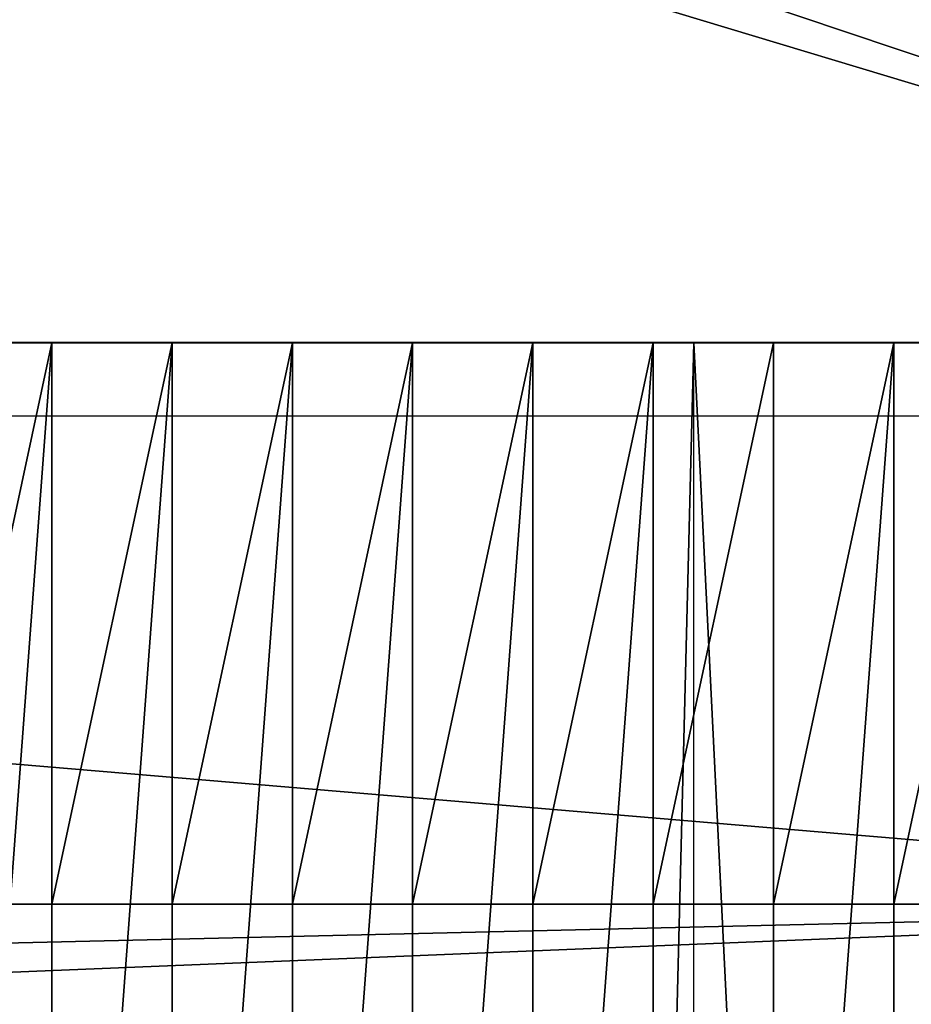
# Model space of a CAD drawing. Extents: x 22936 to 50368, y -4877 to 31080.
# Tile 493 of 601: x 48073 to 48318, y 5463 to 5733. Entities that reach past the tile are written whole.
import ezdxf

# ---------------------------------------------------------------- set-up
doc = ezdxf.new("R2010")
doc.units = 0
doc.layers.add('01_GROS_OEUVRE', color=251, linetype='CONTINUOUS')
doc.layers.add('08_AMENAGEMENTS_EXTERIEURS', color=253, linetype='CONTINUOUS')

# ---------------------------------------------------------------- blocks, each defined once
blk = doc.blocks.new('GROUPER_15')
at = {"layer": '08_AMENAGEMENTS_EXTERIEURS'}
for p, q in [((4729.78, 4024.79), (6582.22, 4024.79)), ((4729.78, 3870.79), (6556.3, 3870.79))]:
    blk.add_line(p, q, dxfattribs=at)
mesh = blk.add_polyface(dxfattribs=at)
corners = [(4729.78, 4582.9), (4440.99, 3870.79), (4440.99, 4582.9), (4729.78, 4024.79), (4729.78, 3870.79), (6556.3, 3870.79), (6582.22, 4024.79)]
mesh.append_faces([[corners[k] for k in face] for face in [(0, 1, 2), (5, 3, 6)]], dxfattribs={"vtx0": -1})
mesh.append_faces([[corners[k] for k in face] for face in [(1, 3, 4)]], dxfattribs={"vtx0": -1, "vtx1": -1})
mesh.append_faces([[corners[k] for k in face] for face in [(1, 0, 3), (3, 5, 4)]], dxfattribs={"vtx0": -1, "vtx2": -1})
blk = doc.blocks.new('GROUPER_17')
at = {"layer": '08_AMENAGEMENTS_EXTERIEURS'}
mesh = blk.add_polyface(dxfattribs=at)
corners = [(16.45, 1860.4), (0, 1328), (0, 1844.55), (1795, 1328), (33.02, 1876.27), (49.71, 1892.12), (66.55, 1907.89), (83.55, 1923.55), (100.74, 1939.04), (118.11, 1954.33), (135.7, 1969.37), (153.53, 1984.11), (171.6, 1998.5), (189.93, 2012.5), (208.55, 2026.07), (227.46, 2039.16), (246.69, 2051.72), (266.25, 2063.72), (286.11, 2075.18), (306.26, 2086.08), (326.69, 2096.46), (347.37, 2106.3), (368.28, 2115.64), (389.4, 2124.46), (410.72, 2132.79), (432.21, 2140.64), (453.87, 2148), (475.66, 2154.9), (497.57, 2161.34), (519.59, 2167.33), (541.68, 2172.89), (563.84, 2178.01), (586.04, 2182.71), (608.27, 2187), (630.51, 2190.89), (652.73, 2194.39), (674.92, 2197.5), (697.06, 2200.25), (719.14, 2202.62), (741.15, 2204.62), (763.1, 2206.23), (785, 2207.43), (806.84, 2208.22), (828.63, 2208.57), (850.38, 2208.48), (872.08, 2207.93), (893.75, 2206.9), (915.39, 2205.39), (936.99, 2203.38), (958.57, 2200.86), (980.13, 2197.81), (1001.67, 2194.22), (1023.19, 2190.07), (1044.71, 2185.36), (1066.22, 2180.06), (1087.73, 2174.17), (1109.23, 2167.67), (1130.75, 2160.55), (1152.27, 2152.79), (1173.81, 2144.38), (1195.36, 2135.31), (1216.93, 2125.59), (1238.5, 2115.38), (1260.06, 2104.88), (1281.58, 2094.27), (1303.04, 2083.75), (1324.43, 2073.52), (1345.72, 2063.77), (1366.89, 2054.69), (1387.93, 2046.48), (1408.82, 2039.32), (1429.54, 2033.42), (1450.06, 2028.98), (1470.36, 2026.17), (1490.44, 2025.2), (1510.26, 2026.26), (1529.82, 2029.54), (1549.07, 2035.18), (1567.96, 2043.07), (1586.43, 2053.03), (1604.39, 2064.91), (1621.79, 2078.53), (1638.55, 2093.74), (1654.6, 2110.37), (1669.89, 2128.24), (1684.32, 2147.2), (1697.85, 2167.08), (1710.39, 2187.71), (1721.89, 2208.92), (1732.26, 2230.56), (1741.45, 2252.45), (1749.38, 2274.43), (1756.03, 2296.38), (1761.5, 2318.27), (1765.9, 2340.13), (1769.36, 2361.94), (1771.99, 2383.72), (1773.91, 2405.46), (1775.24, 2427.19), (1776.09, 2448.89), (1776.59, 2470.58), (1776.85, 2492.26), (1777, 2513.93), (2395.68, 2513.93), (1845, 75), (1845, 0), (1332.44, 6187.9), (953.84, 4324.79), (744.56, 6114.92), (1503.53, 4690.87), (1872.82, 4324.79), (2843.74, 4811.2), (2680.87, 4187.05), (193.79, -1456.02), (188.09, -1836.1), (174.84, -1645.82), (233.16, -2021.44), (244.41, -1272.11), (308.78, -2196.56), (325.25, -1099.34), (412.78, -2356.46), (434, -942.64), (3662.14, -2801.42), (567.57, -806.46), (722.14, -694.7), (893.31, -610.54), (1076.21, -556.38), (1155.38, -537.12), (1232.99, -512.33), (1308.66, -482.14), (1382.02, -446.69), (1452.7, -406.15), (1520.35, -360.74), (1584.63, -310.68), (1645.22, -256.21), (1701.82, -197.6), (1754.16, -135.16), (1801.96, -69.18), (1795, 75)]
mesh.append_faces([[corners[k] for k in face] for face in [(0, 1, 2), (106, 107, 108), (113, 114, 115)]], dxfattribs={"vtx0": -1})
mesh.append_faces([[corners[k] for k in face] for face in [(1, 0, 3), (104, 103, 105), (107, 109, 110), (110, 111, 112), (114, 113, 116), (116, 117, 118), (118, 119, 120), (120, 121, 122), (122, 112, 111)]], dxfattribs={"vtx0": -1, "vtx1": -1})
mesh.append_faces([[corners[k] for k in face] for face in [(3, 103, 104), (122, 105, 103)]], dxfattribs={"vtx0": -1, "vtx1": -1, "vtx2": -1})
mesh.append_faces([[corners[k] for k in face] for face in [(3, 0, 4), (3, 4, 5), (3, 5, 6), (3, 6, 7), (3, 7, 8), (3, 8, 9), (3, 9, 10), (3, 10, 11), (3, 11, 12), (3, 12, 13), (3, 13, 14), (3, 14, 15), (3, 15, 16), (3, 16, 17), (3, 17, 18), (3, 18, 19), (3, 19, 20), (3, 20, 21), (3, 21, 22), (3, 22, 23), (3, 23, 24), (3, 24, 25), (3, 25, 26), (3, 26, 27), (3, 27, 28), (3, 28, 29), (3, 29, 30), (3, 30, 31), (3, 31, 32), (3, 32, 33), (3, 33, 34), (3, 34, 35), (3, 35, 36), (3, 36, 37), (3, 37, 38), (3, 38, 39), (3, 39, 40), (3, 40, 41), (3, 41, 42), (3, 42, 43), (3, 43, 44), (3, 44, 45), (3, 45, 46), (3, 46, 47), (3, 47, 48), (3, 48, 49), (3, 49, 50), (3, 50, 51), (3, 51, 52), (3, 52, 53), (3, 53, 54), (3, 54, 55), (3, 55, 56), (3, 56, 57), (3, 57, 58), (3, 58, 59), (3, 59, 60), (3, 60, 61), (3, 61, 62), (3, 62, 63), (3, 63, 64), (3, 64, 65), (3, 65, 66), (3, 66, 67), (3, 67, 68), (3, 68, 69), (3, 69, 70), (3, 70, 71), (3, 71, 72), (3, 72, 73), (3, 73, 74), (3, 74, 75), (3, 75, 76), (3, 76, 77), (3, 77, 78), (3, 78, 79), (3, 79, 80), (3, 80, 81), (3, 81, 82), (3, 82, 83), (3, 83, 84), (3, 84, 85), (3, 85, 86), (3, 86, 87), (3, 87, 88), (3, 88, 89), (3, 89, 90), (3, 90, 91), (3, 91, 92), (3, 92, 93), (3, 93, 94), (3, 94, 95), (3, 95, 96), (3, 96, 97), (3, 97, 98), (3, 98, 99), (3, 99, 100), (3, 100, 101), (3, 101, 102), (3, 102, 103), (107, 106, 109), (110, 109, 111), (116, 113, 117), (118, 117, 119), (120, 119, 121), (122, 121, 123), (122, 123, 124), (122, 124, 125), (122, 125, 126), (122, 126, 127), (122, 127, 128), (122, 128, 129), (122, 129, 130), (122, 130, 131), (122, 131, 132), (122, 132, 133), (122, 133, 134), (122, 134, 135), (122, 135, 136), (122, 136, 137), (122, 137, 105), (122, 103, 112)]], dxfattribs={"vtx0": -1, "vtx2": -1})
mesh.append_faces([[corners[k] for k in face] for face in [(104, 138, 3)]], dxfattribs={"vtx2": -1})
blk = doc.blocks.new('GROUPER_122')
at = {"layer": '08_AMENAGEMENTS_EXTERIEURS'}
blk.add_line((6882.55, 501.38), (5029.79, 501.38), dxfattribs=at)
mesh = blk.add_polyface(dxfattribs=at)
corners = [(4865.77, 2632.41), (4440.58, 2433.55), (4420.06, 2562.46), (4529.79, 1059.49), (4741, 1059.49), (5029.79, 1059.49), (4894.7, 2450.68), (5779.35, 2591.51), (6882.55, 501.38), (5029.79, 501.38), (5988.63, 801.38), (6907.61, 801.38), (7602.54, 0), (6819.83, 133.42), (7715.66, 663.64), (3404.37, 2268.59), (164, 668.17), (0, 1757.09), (2762.33, 1059.49)]
mesh.append_faces([[corners[k] for k in face] for face in [(0, 1, 2), (5, 8, 9), (8, 12, 13), (12, 11, 14), (15, 16, 17)]], dxfattribs={"vtx0": -1})
mesh.append_faces([[corners[k] for k in face] for face in [(3, 0, 4), (4, 0, 5), (10, 5, 7), (16, 15, 18), (18, 15, 3)]], dxfattribs={"vtx0": -1, "vtx1": -1})
mesh.append_faces([[corners[k] for k in face] for face in [(1, 0, 3), (8, 5, 10), (12, 8, 11)]], dxfattribs={"vtx0": -1, "vtx1": -1, "vtx2": -1})
mesh.append_faces([[corners[k] for k in face] for face in [(5, 0, 6), (5, 6, 7), (8, 10, 11), (3, 15, 1)]], dxfattribs={"vtx0": -1, "vtx2": -1})
blk = doc.blocks.new('GROUPER_6')
at = {"layer": '01_GROS_OEUVRE', "color": 7}
for p, q in [((5709.02, 1734.33, 290), (5676.02, 1734.33, 290)), ((5742.02, 1734.33, 690), (5709.02, 1734.33, 690)), ((5742.02, 1734.33, 290), (5709.02, 1734.33, 290)), ((5775.02, 1734.33, 290), (5742.02, 1734.33, 290)), ((5775.02, 1734.33, 690), (5742.02, 1734.33, 690)), ((5808.02, 1734.33, 690), (5775.02, 1734.33, 690)), ((5808.02, 1734.33, 290), (5775.02, 1734.33, 290)), ((5841.02, 1734.33, 290), (5808.02, 1734.33, 290)), ((5841.02, 1734.33, 690), (5808.02, 1734.33, 690)), ((5874.02, 1734.33, 290), (5841.02, 1734.33, 290)), ((5907.02, 1734.33, 290), (5874.02, 1734.33, 290)), ((5940.02, 1734.33, 290), (5907.02, 1734.33, 290)), ((5973.02, 1734.33, 290), (5940.02, 1734.33, 290)), ((6154.54, 1580.39), (5300.02, 1580.39)), ((5709.02, 1580.39, 290), (5676.02, 1580.39, 290)), ((5742.02, 1580.39, 290), (5709.02, 1580.39, 290)), ((5775.02, 1580.39, 290), (5742.02, 1580.39, 290)), ((5808.02, 1580.39, 290), (5775.02, 1580.39, 290)), ((5841.02, 1580.39, 290), (5808.02, 1580.39, 290)), ((5874.02, 1580.39, 290), (5841.02, 1580.39, 290)), ((5907.02, 1580.39, 290), (5874.02, 1580.39, 290)), ((5940.02, 1580.39, 290), (5907.02, 1580.39, 290)), ((5973.02, 1580.39, 290), (5940.02, 1580.39, 290))]:
    blk.add_line(p, q, dxfattribs=at)
at = {"layer": '01_GROS_OEUVRE'}
for p, q in [((5676.02, 1734.33, 979.21), (5709.02, 1734.33, 979.21)), ((5709.02, 1734.33, 690), (5709.02, 1734.33, 687)), ((5709.02, 1734.33, 511), (5709.02, 1734.33, 290)), ((5709.02, 1734.33, 687), (5709.02, 1734.33, 511)), ((5709.02, 1734.33, 290), (5709.02, 1580.39, 290)), ((5709.02, 1734.33, 979.21), (5709.02, 1734.33, 932)), ((5709.02, 1734.33, 756), (5709.02, 1734.33, 690)), ((5709.02, 1291.71, 1279.08), (5709.02, 1734.33, 979.21)), ((5709.02, 1734.33, 932), (5709.02, 1734.33, 756)), ((5709.02, 1734.33, 979.21), (5742.02, 1734.33, 979.21)), ((5742.02, 1734.33, 690), (5742.02, 1734.33, 687)), ((5742.02, 1734.33, 687), (5742.02, 1734.33, 511)), ((5742.02, 1734.33, 511), (5742.02, 1734.33, 290)), ((5742.02, 1734.33, 290), (5742.02, 1580.39, 290)), ((5742.02, 1734.33, 756), (5742.02, 1734.33, 690)), ((5742.02, 1291.71, 1279.08), (5742.02, 1734.33, 979.21)), ((5742.02, 1734.33, 979.21), (5742.02, 1734.33, 932)), ((5742.02, 1734.33, 932), (5742.02, 1734.33, 756)), ((5742.02, 1734.33, 979.21), (5775.02, 1734.33, 979.21)), ((5775.02, 1734.33, 290), (5775.02, 1580.39, 290)), ((5775.02, 1734.33, 690), (5775.02, 1734.33, 687)), ((5775.02, 1734.33, 687), (5775.02, 1734.33, 290)), ((5775.02, 1734.33, 932), (5775.02, 1734.33, 690)), ((5775.02, 1734.33, 979.21), (5775.02, 1734.33, 932)), ((5775.02, 1734.33, 979.21), (5808.02, 1734.33, 979.21)), ((5775.02, 1291.71, 1279.08), (5775.02, 1734.33, 979.21)), ((5808.02, 1734.33, 290), (5808.02, 1580.39, 290)), ((5808.02, 1734.33, 511), (5808.02, 1734.33, 290)), ((5808.02, 1734.33, 690), (5808.02, 1734.33, 687)), ((5808.02, 1734.33, 687), (5808.02, 1734.33, 511)), ((5808.02, 1734.33, 979.21), (5808.02, 1734.33, 932)), ((5808.02, 1734.33, 756), (5808.02, 1734.33, 690)), ((5808.02, 1734.33, 932), (5808.02, 1734.33, 756)), ((5808.02, 1291.71, 1279.08), (5808.02, 1734.33, 979.21)), ((5808.02, 1734.33, 979.21), (5841.02, 1734.33, 979.21)), ((5841.02, 1734.33, 979.21), (5841.02, 1734.33, 932)), ((5841.02, 1734.33, 290), (5841.02, 1580.39, 290)), ((5841.02, 1734.33, 687), (5841.02, 1734.33, 511)), ((5841.02, 1734.33, 979.21), (5874.02, 1734.33, 979.21)), ((5841.02, 1734.33, 511), (5841.02, 1734.33, 290)), ((5841.02, 1734.33, 690), (5841.02, 1734.33, 687)), ((5841.02, 1734.33, 756), (5841.02, 1734.33, 690)), ((5841.02, 1734.33, 932), (5841.02, 1734.33, 756)), ((5841.02, 1291.71, 1279.08), (5841.02, 1734.33, 979.21)), ((5874.02, 1734.33, 290), (5874.02, 1580.39, 290)), ((5874.02, 1734.33, 756), (5874.02, 1734.33, 687)), ((5874.02, 1734.33, 979.21), (5874.02, 1734.33, 932)), ((5874.02, 1734.33, 932), (5874.02, 1734.33, 756)), ((5874.02, 1734.33, 687), (5874.02, 1734.33, 511)), ((5874.02, 1734.33, 511), (5874.02, 1734.33, 290)), ((5874.02, 1291.71, 1279.08), (5874.02, 1734.33, 979.21)), ((5874.02, 1734.33, 979.21), (5885.15, 1734.33, 979.21)), ((5885.15, 1580.39, 1010), (5885.15, 1734.33, 979.21)), ((5885.15, 1734.33, 979.21), (5907.02, 1734.33, 979.21)), ((5907.02, 1734.33, 756), (5907.02, 1734.33, 687)), ((5907.02, 1734.33, 290), (5907.02, 1580.39, 290)), ((5907.02, 1734.33, 687), (5907.02, 1734.33, 511)), ((5907.02, 1734.33, 979.21), (5940.02, 1734.33, 979.21)), ((5907.02, 1291.71, 1279.08), (5907.02, 1734.33, 979.21)), ((5907.02, 1734.33, 932), (5907.02, 1734.33, 756)), ((5907.02, 1734.33, 511), (5907.02, 1734.33, 290)), ((5907.02, 1734.33, 979.21), (5907.02, 1734.33, 932)), ((5940.02, 1734.33, 290), (5940.02, 1580.39, 290)), ((5940.02, 1734.33, 979.21), (5973.02, 1734.33, 979.21)), ((5940.02, 1734.33, 687), (5940.02, 1734.33, 290)), ((5940.02, 1734.33, 932), (5940.02, 1734.33, 687)), ((5940.02, 1734.33, 979.21), (5940.02, 1734.33, 932)), ((5940.02, 1291.71, 1279.08), (5940.02, 1734.33, 979.21)), ((4328.02, 1580.39, 959.02), (6154.54, 1580.39, 959.02)), ((4328.02, 1580.39, 1010), (5885.15, 1580.39, 1010)), ((5885.15, 1180.39, 1089.99), (5885.15, 1580.39, 1010))]:
    blk.add_line(p, q, dxfattribs=at)
at = {"layer": '01_GROS_OEUVRE', "color": 253}
mesh = blk.add_polyface(dxfattribs=at)
corners = [(5709.02, 1734.33, 290), (5676.02, 1580.39, 290), (5676.02, 1734.33, 290), (5709.02, 1580.39, 290)]
mesh.append_faces([[corners[k] for k in face] for face in [(0, 1, 2), (1, 0, 3)]], dxfattribs={"vtx0": -1, "color": 253})
at = {"layer": '01_GROS_OEUVRE'}
mesh = blk.add_polyface(dxfattribs=at)
corners = [(5709.02, 1734.33, 979.21), (5676.02, 1291.71, 1279.08), (5676.02, 1734.33, 979.21), (5709.02, 1291.71, 1279.08)]
mesh.append_faces([[corners[k] for k in face] for face in [(0, 1, 2), (1, 0, 3)]], dxfattribs={"vtx0": -1})
at = {"layer": '01_GROS_OEUVRE', "color": 253}
mesh = blk.add_polyface(dxfattribs=at)
corners = [(5676.02, 1734.33, 511), (5709.02, 1734.33, 290), (5676.02, 1734.33, 290), (5709.02, 1734.33, 511), (5676.02, 1734.33, 687), (5709.02, 1734.33, 687), (5676.02, 1734.33, 756), (5709.02, 1734.33, 690), (5709.02, 1734.33, 756), (5676.02, 1734.33, 932), (5709.02, 1734.33, 932), (5676.02, 1734.33, 979.21), (5709.02, 1734.33, 979.21)]
mesh.append_faces([[corners[k] for k in face] for face in [(0, 1, 2), (10, 11, 12)]], dxfattribs={"vtx0": -1, "color": 253})
mesh.append_faces([[corners[k] for k in face] for face in [(1, 0, 3), (3, 4, 5), (5, 6, 7), (7, 6, 8), (8, 9, 10)]], dxfattribs={"vtx0": -1, "vtx1": -1, "color": 253})
mesh.append_faces([[corners[k] for k in face] for face in [(3, 0, 4), (5, 4, 6), (8, 6, 9), (10, 9, 11)]], dxfattribs={"vtx0": -1, "vtx2": -1, "color": 253})
at = {"layer": '01_GROS_OEUVRE', "color": 251}
mesh = blk.add_polyface(dxfattribs=at)
corners = [(5709.02, 1734.33, 511), (5742.02, 1734.33, 290), (5709.02, 1734.33, 290), (5742.02, 1734.33, 511), (5709.02, 1734.33, 687), (5742.02, 1734.33, 687), (5709.02, 1734.33, 690), (5742.02, 1734.33, 690)]
mesh.append_faces([[corners[k] for k in face] for face in [(0, 1, 2), (5, 6, 7)]], dxfattribs={"vtx0": -1, "color": 251})
mesh.append_faces([[corners[k] for k in face] for face in [(1, 0, 3), (3, 4, 5)]], dxfattribs={"vtx0": -1, "vtx1": -1, "color": 251})
mesh.append_faces([[corners[k] for k in face] for face in [(3, 0, 4), (5, 4, 6)]], dxfattribs={"vtx0": -1, "vtx2": -1, "color": 251})
mesh = blk.add_polyface(dxfattribs=at)
corners = [(5742.02, 1734.33, 290), (5709.02, 1580.39, 290), (5709.02, 1734.33, 290), (5742.02, 1580.39, 290)]
mesh.append_faces([[corners[k] for k in face] for face in [(0, 1, 2), (1, 0, 3)]], dxfattribs={"vtx0": -1, "color": 251})
at = {"layer": '01_GROS_OEUVRE'}
mesh = blk.add_polyface(dxfattribs=at)
corners = [(5742.02, 1734.33, 979.21), (5709.02, 1291.71, 1279.08), (5709.02, 1734.33, 979.21), (5742.02, 1291.71, 1279.08)]
mesh.append_faces([[corners[k] for k in face] for face in [(0, 1, 2), (1, 0, 3)]], dxfattribs={"vtx0": -1})
at = {"layer": '01_GROS_OEUVRE', "color": 253}
mesh = blk.add_polyface(dxfattribs=at)
corners = [(5709.02, 1734.33, 756), (5742.02, 1734.33, 690), (5709.02, 1734.33, 690), (5742.02, 1734.33, 756), (5709.02, 1734.33, 932), (5742.02, 1734.33, 932), (5709.02, 1734.33, 979.21), (5742.02, 1734.33, 979.21)]
mesh.append_faces([[corners[k] for k in face] for face in [(0, 1, 2), (5, 6, 7)]], dxfattribs={"vtx0": -1, "color": 253})
mesh.append_faces([[corners[k] for k in face] for face in [(1, 0, 3), (3, 4, 5)]], dxfattribs={"vtx0": -1, "vtx1": -1, "color": 253})
mesh.append_faces([[corners[k] for k in face] for face in [(3, 0, 4), (5, 4, 6)]], dxfattribs={"vtx0": -1, "vtx2": -1, "color": 253})
at = {"layer": '01_GROS_OEUVRE', "color": 251}
mesh = blk.add_polyface(dxfattribs=at)
corners = [(5775.02, 1734.33, 290), (5742.02, 1580.39, 290), (5742.02, 1734.33, 290), (5775.02, 1580.39, 290)]
mesh.append_faces([[corners[k] for k in face] for face in [(0, 1, 2), (1, 0, 3)]], dxfattribs={"vtx0": -1, "color": 251})
mesh = blk.add_polyface(dxfattribs=at)
corners = [(5742.02, 1734.33, 511), (5775.02, 1734.33, 290), (5742.02, 1734.33, 290), (5775.02, 1734.33, 687), (5742.02, 1734.33, 687), (5742.02, 1734.33, 690), (5775.02, 1734.33, 690)]
mesh.append_faces([[corners[k] for k in face] for face in [(0, 1, 2), (3, 5, 6)]], dxfattribs={"vtx0": -1, "color": 251})
mesh.append_faces([[corners[k] for k in face] for face in [(1, 0, 3)]], dxfattribs={"vtx0": -1, "vtx1": -1, "color": 251})
mesh.append_faces([[corners[k] for k in face] for face in [(3, 0, 4), (3, 4, 5)]], dxfattribs={"vtx0": -1, "vtx2": -1, "color": 251})
at = {"layer": '01_GROS_OEUVRE', "color": 253}
mesh = blk.add_polyface(dxfattribs=at)
corners = [(5742.02, 1734.33, 756), (5775.02, 1734.33, 690), (5742.02, 1734.33, 690), (5775.02, 1734.33, 932), (5742.02, 1734.33, 932), (5742.02, 1734.33, 979.21), (5775.02, 1734.33, 979.21)]
mesh.append_faces([[corners[k] for k in face] for face in [(0, 1, 2), (3, 5, 6)]], dxfattribs={"vtx0": -1, "color": 253})
mesh.append_faces([[corners[k] for k in face] for face in [(1, 0, 3)]], dxfattribs={"vtx0": -1, "vtx1": -1, "color": 253})
mesh.append_faces([[corners[k] for k in face] for face in [(3, 0, 4), (3, 4, 5)]], dxfattribs={"vtx0": -1, "vtx2": -1, "color": 253})
at = {"layer": '01_GROS_OEUVRE'}
mesh = blk.add_polyface(dxfattribs=at)
corners = [(5775.02, 1734.33, 979.21), (5742.02, 1291.71, 1279.08), (5742.02, 1734.33, 979.21), (5775.02, 1291.71, 1279.08)]
mesh.append_faces([[corners[k] for k in face] for face in [(0, 1, 2), (1, 0, 3)]], dxfattribs={"vtx0": -1})
at = {"layer": '01_GROS_OEUVRE', "color": 251}
mesh = blk.add_polyface(dxfattribs=at)
corners = [(5775.02, 1734.33, 687), (5808.02, 1734.33, 290), (5775.02, 1734.33, 290), (5808.02, 1734.33, 511), (5808.02, 1734.33, 687), (5808.02, 1734.33, 690), (5775.02, 1734.33, 690)]
mesh.append_faces([[corners[k] for k in face] for face in [(0, 1, 2), (5, 0, 6)]], dxfattribs={"vtx0": -1, "color": 251})
mesh.append_faces([[corners[k] for k in face] for face in [(1, 0, 3), (3, 0, 4), (4, 0, 5)]], dxfattribs={"vtx0": -1, "vtx1": -1, "color": 251})
at = {"layer": '01_GROS_OEUVRE', "color": 253}
mesh = blk.add_polyface(dxfattribs=at)
corners = [(5775.02, 1734.33, 932), (5808.02, 1734.33, 690), (5775.02, 1734.33, 690), (5808.02, 1734.33, 756), (5808.02, 1734.33, 932), (5808.02, 1734.33, 979.21), (5775.02, 1734.33, 979.21)]
mesh.append_faces([[corners[k] for k in face] for face in [(0, 1, 2), (5, 0, 6)]], dxfattribs={"vtx0": -1, "color": 253})
mesh.append_faces([[corners[k] for k in face] for face in [(1, 0, 3), (3, 0, 4), (4, 0, 5)]], dxfattribs={"vtx0": -1, "vtx1": -1, "color": 253})
at = {"layer": '01_GROS_OEUVRE'}
mesh = blk.add_polyface(dxfattribs=at)
corners = [(5808.02, 1734.33, 979.21), (5775.02, 1291.71, 1279.08), (5775.02, 1734.33, 979.21), (5808.02, 1291.71, 1279.08)]
mesh.append_faces([[corners[k] for k in face] for face in [(0, 1, 2), (1, 0, 3)]], dxfattribs={"vtx0": -1})
at = {"layer": '01_GROS_OEUVRE', "color": 251}
mesh = blk.add_polyface(dxfattribs=at)
corners = [(5808.02, 1734.33, 290), (5775.02, 1580.39, 290), (5775.02, 1734.33, 290), (5808.02, 1580.39, 290)]
mesh.append_faces([[corners[k] for k in face] for face in [(0, 1, 2), (1, 0, 3)]], dxfattribs={"vtx0": -1, "color": 251})
mesh = blk.add_polyface(dxfattribs=at)
corners = [(5841.02, 1734.33, 290), (5808.02, 1580.39, 290), (5808.02, 1734.33, 290), (5841.02, 1580.39, 290)]
mesh.append_faces([[corners[k] for k in face] for face in [(0, 1, 2), (1, 0, 3)]], dxfattribs={"vtx0": -1, "color": 251})
mesh = blk.add_polyface(dxfattribs=at)
corners = [(5808.02, 1734.33, 511), (5841.02, 1734.33, 290), (5808.02, 1734.33, 290), (5841.02, 1734.33, 511), (5808.02, 1734.33, 687), (5841.02, 1734.33, 687), (5808.02, 1734.33, 690), (5841.02, 1734.33, 690)]
mesh.append_faces([[corners[k] for k in face] for face in [(0, 1, 2), (5, 6, 7)]], dxfattribs={"vtx0": -1, "color": 251})
mesh.append_faces([[corners[k] for k in face] for face in [(1, 0, 3), (3, 4, 5)]], dxfattribs={"vtx0": -1, "vtx1": -1, "color": 251})
mesh.append_faces([[corners[k] for k in face] for face in [(3, 0, 4), (5, 4, 6)]], dxfattribs={"vtx0": -1, "vtx2": -1, "color": 251})
at = {"layer": '01_GROS_OEUVRE', "color": 253}
mesh = blk.add_polyface(dxfattribs=at)
corners = [(5808.02, 1734.33, 756), (5841.02, 1734.33, 690), (5808.02, 1734.33, 690), (5841.02, 1734.33, 756), (5808.02, 1734.33, 932), (5841.02, 1734.33, 932), (5808.02, 1734.33, 979.21), (5841.02, 1734.33, 979.21)]
mesh.append_faces([[corners[k] for k in face] for face in [(0, 1, 2), (5, 6, 7)]], dxfattribs={"vtx0": -1, "color": 253})
mesh.append_faces([[corners[k] for k in face] for face in [(1, 0, 3), (3, 4, 5)]], dxfattribs={"vtx0": -1, "vtx1": -1, "color": 253})
mesh.append_faces([[corners[k] for k in face] for face in [(3, 0, 4), (5, 4, 6)]], dxfattribs={"vtx0": -1, "vtx2": -1, "color": 253})
at = {"layer": '01_GROS_OEUVRE'}
mesh = blk.add_polyface(dxfattribs=at)
corners = [(5841.02, 1734.33, 979.21), (5808.02, 1291.71, 1279.08), (5808.02, 1734.33, 979.21), (5841.02, 1291.71, 1279.08)]
mesh.append_faces([[corners[k] for k in face] for face in [(0, 1, 2), (1, 0, 3)]], dxfattribs={"vtx0": -1})
at = {"layer": '01_GROS_OEUVRE', "color": 253}
mesh = blk.add_polyface(dxfattribs=at)
corners = [(5874.02, 1734.33, 290), (5841.02, 1580.39, 290), (5841.02, 1734.33, 290), (5874.02, 1580.39, 290)]
mesh.append_faces([[corners[k] for k in face] for face in [(0, 1, 2), (1, 0, 3)]], dxfattribs={"vtx0": -1, "color": 253})
mesh = blk.add_polyface(dxfattribs=at)
corners = [(5841.02, 1734.33, 511), (5874.02, 1734.33, 290), (5841.02, 1734.33, 290), (5874.02, 1734.33, 511), (5841.02, 1734.33, 687), (5874.02, 1734.33, 687), (5841.02, 1734.33, 690), (5874.02, 1734.33, 756), (5841.02, 1734.33, 756), (5841.02, 1734.33, 932), (5874.02, 1734.33, 932), (5841.02, 1734.33, 979.21), (5874.02, 1734.33, 979.21)]
mesh.append_faces([[corners[k] for k in face] for face in [(0, 1, 2), (10, 11, 12)]], dxfattribs={"vtx0": -1, "color": 253})
mesh.append_faces([[corners[k] for k in face] for face in [(1, 0, 3), (3, 4, 5), (5, 6, 7), (7, 9, 10)]], dxfattribs={"vtx0": -1, "vtx1": -1, "color": 253})
mesh.append_faces([[corners[k] for k in face] for face in [(3, 0, 4), (5, 4, 6), (7, 6, 8), (7, 8, 9), (10, 9, 11)]], dxfattribs={"vtx0": -1, "vtx2": -1, "color": 253})
at = {"layer": '01_GROS_OEUVRE'}
mesh = blk.add_polyface(dxfattribs=at)
corners = [(5874.02, 1734.33, 979.21), (5841.02, 1291.71, 1279.08), (5841.02, 1734.33, 979.21), (5874.02, 1291.71, 1279.08)]
mesh.append_faces([[corners[k] for k in face] for face in [(0, 1, 2), (1, 0, 3)]], dxfattribs={"vtx0": -1})
at = {"layer": '01_GROS_OEUVRE', "color": 253}
mesh = blk.add_polyface(dxfattribs=at)
corners = [(5907.02, 1734.33, 290), (5874.02, 1580.39, 290), (5874.02, 1734.33, 290), (5907.02, 1580.39, 290)]
mesh.append_faces([[corners[k] for k in face] for face in [(0, 1, 2), (1, 0, 3)]], dxfattribs={"vtx0": -1, "color": 253})
mesh = blk.add_polyface(dxfattribs=at)
corners = [(5874.02, 1734.33, 511), (5907.02, 1734.33, 290), (5874.02, 1734.33, 290), (5907.02, 1734.33, 511), (5874.02, 1734.33, 687), (5907.02, 1734.33, 687), (5874.02, 1734.33, 756), (5907.02, 1734.33, 756), (5874.02, 1734.33, 932), (5907.02, 1734.33, 932), (5874.02, 1734.33, 979.21), (5885.15, 1734.33, 979.21), (5907.02, 1734.33, 979.21)]
mesh.append_faces([[corners[k] for k in face] for face in [(0, 1, 2), (9, 11, 12)]], dxfattribs={"vtx0": -1, "color": 253})
mesh.append_faces([[corners[k] for k in face] for face in [(1, 0, 3), (3, 4, 5), (5, 6, 7), (7, 8, 9)]], dxfattribs={"vtx0": -1, "vtx1": -1, "color": 253})
mesh.append_faces([[corners[k] for k in face] for face in [(3, 0, 4), (5, 4, 6), (7, 6, 8), (9, 8, 10), (9, 10, 11)]], dxfattribs={"vtx0": -1, "vtx2": -1, "color": 253})
at = {"layer": '01_GROS_OEUVRE'}
mesh = blk.add_polyface(dxfattribs=at)
corners = [(5885.15, 1734.33, 979.21), (5874.02, 1291.71, 1279.08), (5874.02, 1734.33, 979.21), (5907.02, 1291.71, 1279.08), (5907.02, 1734.33, 979.21)]
mesh.append_faces([[corners[k] for k in face] for face in [(0, 1, 2), (3, 0, 4)]], dxfattribs={"vtx0": -1})
mesh.append_faces([[corners[k] for k in face] for face in [(1, 0, 3)]], dxfattribs={"vtx0": -1, "vtx1": -1})
at = {"layer": '01_GROS_OEUVRE', "color": 253}
mesh = blk.add_polyface(dxfattribs=at)
corners = [(6174.05, 1694.9, 290), (6174.05, 1694.9, 913.03), (6174.05, 1694.9, 910), (6174.05, 1694.9, 936.12), (6174.05, 1694.9, 947.59), (6174.05, 1694.9, 955.93), (5885.15, 0, 902.28), (5907.02, 128.32, 985.61), (5885.15, 0, 953.24), (5890.25, 29.91, 909.82), (6086.35, 1180.39, 1200.04), (5940.02, 321.92, 1034.44), (5973.02, 515.52, 1083.28), (6006.02, 709.12, 1132.12), (6039.02, 902.72, 1180.96), (6072.02, 1096.32, 1229.79), (6105.02, 1289.92, 1278.63), (6089.87, 1201.02, 1205.24), (6105.51, 1292.75, 1228.38), (6105.33, 1291.71, 1279.08), (6138.33, 1485.31, 1147.92), (6118.06, 1366.42, 1178.47), (6171.64, 1680.71, 1015.54), (6180.78, 1734.33, 979.21), (6180.78, 1734.33, 290)]
mesh.append_faces([[corners[k] for k in face] for face in [(0, 1, 2), (6, 7, 8), (23, 0, 24)]], dxfattribs={"vtx0": -1, "color": 253})
mesh.append_faces([[corners[k] for k in face] for face in [(1, 0, 3), (3, 0, 4), (4, 0, 5), (7, 10, 11), (11, 10, 12), (12, 10, 13), (13, 10, 14), (14, 10, 15), (15, 10, 16), (16, 18, 19), (19, 18, 20), (20, 5, 22), (22, 5, 23)]], dxfattribs={"vtx0": -1, "vtx1": -1, "color": 253})
mesh.append_faces([[corners[k] for k in face] for face in [(23, 5, 0)]], dxfattribs={"vtx0": -1, "vtx1": -1, "vtx2": -1, "color": 253})
mesh.append_faces([[corners[k] for k in face] for face in [(7, 6, 9), (7, 9, 10), (16, 10, 17), (16, 17, 18), (20, 18, 21), (20, 21, 5)]], dxfattribs={"vtx0": -1, "vtx2": -1, "color": 253})
mesh = blk.add_polyface(dxfattribs=at)
corners = [(5940.02, 1734.33, 290), (5907.02, 1580.39, 290), (5907.02, 1734.33, 290), (5940.02, 1580.39, 290)]
mesh.append_faces([[corners[k] for k in face] for face in [(0, 1, 2), (1, 0, 3)]], dxfattribs={"vtx0": -1, "color": 253})
mesh = blk.add_polyface(dxfattribs=at)
corners = [(5907.02, 1734.33, 511), (5940.02, 1734.33, 290), (5907.02, 1734.33, 290), (5940.02, 1734.33, 687), (5907.02, 1734.33, 687), (5907.02, 1734.33, 756), (5940.02, 1734.33, 932), (5907.02, 1734.33, 932), (5907.02, 1734.33, 979.21), (5940.02, 1734.33, 979.21)]
mesh.append_faces([[corners[k] for k in face] for face in [(0, 1, 2), (6, 8, 9)]], dxfattribs={"vtx0": -1, "color": 253})
mesh.append_faces([[corners[k] for k in face] for face in [(1, 0, 3), (3, 5, 6)]], dxfattribs={"vtx0": -1, "vtx1": -1, "color": 253})
mesh.append_faces([[corners[k] for k in face] for face in [(3, 0, 4), (3, 4, 5), (6, 5, 7), (6, 7, 8)]], dxfattribs={"vtx0": -1, "vtx2": -1, "color": 253})
at = {"layer": '01_GROS_OEUVRE'}
mesh = blk.add_polyface(dxfattribs=at)
corners = [(5940.02, 1734.33, 979.21), (5907.02, 1291.71, 1279.08), (5907.02, 1734.33, 979.21), (5940.02, 1291.71, 1279.08)]
mesh.append_faces([[corners[k] for k in face] for face in [(0, 1, 2), (1, 0, 3)]], dxfattribs={"vtx0": -1})
at = {"layer": '01_GROS_OEUVRE', "color": 253}
mesh = blk.add_polyface(dxfattribs=at)
corners = [(5940.02, 1734.33, 687), (5973.02, 1734.33, 290), (5940.02, 1734.33, 290), (5973.02, 1734.33, 511), (5973.02, 1734.33, 687), (5973.02, 1734.33, 756), (5940.02, 1734.33, 932), (5973.02, 1734.33, 779.21), (5973.02, 1734.33, 932), (5973.02, 1734.33, 979.21), (5940.02, 1734.33, 979.21)]
mesh.append_faces([[corners[k] for k in face] for face in [(0, 1, 2), (9, 6, 10)]], dxfattribs={"vtx0": -1, "color": 253})
mesh.append_faces([[corners[k] for k in face] for face in [(1, 0, 3), (3, 0, 4), (4, 0, 5), (5, 6, 7), (7, 6, 8), (8, 6, 9)]], dxfattribs={"vtx0": -1, "vtx1": -1, "color": 253})
mesh.append_faces([[corners[k] for k in face] for face in [(5, 0, 6)]], dxfattribs={"vtx0": -1, "vtx2": -1, "color": 253})
mesh = blk.add_polyface(dxfattribs=at)
corners = [(5973.02, 1734.33, 290), (5940.02, 1580.39, 290), (5940.02, 1734.33, 290), (5973.02, 1580.39, 290)]
mesh.append_faces([[corners[k] for k in face] for face in [(0, 1, 2), (1, 0, 3)]], dxfattribs={"vtx0": -1, "color": 253})
at = {"layer": '01_GROS_OEUVRE'}
mesh = blk.add_polyface(dxfattribs=at)
corners = [(5973.02, 1734.33, 979.21), (5940.02, 1291.71, 1279.08), (5940.02, 1734.33, 979.21), (5973.02, 1291.71, 1279.08)]
mesh.append_faces([[corners[k] for k in face] for face in [(0, 1, 2), (1, 0, 3)]], dxfattribs={"vtx0": -1})
at = {"layer": '01_GROS_OEUVRE', "color": 7}
mesh = blk.add_polyface(dxfattribs=at)
corners = [(6154.54, 1580.39, 290), (5300.02, 1580.39), (6154.54, 1580.39), (5300.02, 1580.39, 240), (4408.02, 1580.39, 240), (6138.33, 1580.39, 290), (4356.02, 1580.39, 290), (4389.02, 1580.39, 290), (4422.02, 1580.39, 290), (4455.02, 1580.39, 290), (4488.02, 1580.39, 290), (4521.02, 1580.39, 290), (4554.02, 1580.39, 290), (4587.02, 1580.39, 290), (4620.02, 1580.39, 290), (4653.02, 1580.39, 290), (4686.02, 1580.39, 290), (4719.02, 1580.39, 290), (4752.02, 1580.39, 290), (4785.02, 1580.39, 290), (4818.02, 1580.39, 290), (4851.02, 1580.39, 290), (4884.02, 1580.39, 290), (4917.02, 1580.39, 290), (4950.02, 1580.39, 290), (4983.02, 1580.39, 290), (5016.02, 1580.39, 290), (5049.02, 1580.39, 290), (6105.02, 1580.39, 290), (5082.02, 1580.39, 290), (5115.02, 1580.39, 290), (5148.02, 1580.39, 290), (5181.02, 1580.39, 290), (5214.02, 1580.39, 290), (5247.02, 1580.39, 290), (5280.02, 1580.39, 290), (5313.02, 1580.39, 290), (5346.02, 1580.39, 290), (5379.02, 1580.39, 290), (5412.02, 1580.39, 290), (5445.02, 1580.39, 290), (5478.02, 1580.39, 290), (5511.02, 1580.39, 290), (5544.02, 1580.39, 290), (5577.02, 1580.39, 290), (6072.02, 1580.39, 290), (5643.02, 1580.39, 290), (5610.02, 1580.39, 290), (5676.02, 1580.39, 290), (5709.02, 1580.39, 290), (5742.02, 1580.39, 290), (5808.02, 1580.39, 290), (5775.02, 1580.39, 290), (5841.02, 1580.39, 290), (5874.02, 1580.39, 290), (5907.02, 1580.39, 290), (5973.02, 1580.39, 290), (5940.02, 1580.39, 290), (6006.02, 1580.39, 290), (6039.02, 1580.39, 290), (5191.02, 1580.39, 100), (4408.02, 1580.39), (5191.02, 1580.39), (4328.02, 1580.39), (4408.02, 1580.39, 100), (4328.02, 1580.39, 290)]
mesh.append_faces([[corners[k] for k in face] for face in [(0, 1, 2), (44, 46, 47), (50, 51, 52), (55, 56, 57), (58, 45, 59), (60, 61, 62)]], dxfattribs={"vtx0": -1, "color": 7})
mesh.append_faces([[corners[k] for k in face] for face in [(1, 0, 3), (3, 0, 4), (5, 6, 0), (6, 5, 7), (7, 5, 8), (8, 5, 9), (9, 5, 10), (10, 5, 11), (11, 5, 12), (12, 5, 13), (13, 5, 14), (14, 5, 15), (15, 5, 16), (16, 5, 17), (17, 5, 18), (18, 5, 19), (19, 5, 20), (20, 5, 21), (21, 5, 22), (22, 5, 23), (23, 5, 24), (24, 5, 25), (25, 5, 26), (26, 5, 27), (27, 28, 29), (29, 28, 30), (30, 28, 31), (31, 28, 32), (32, 28, 33), (33, 28, 34), (34, 28, 35), (35, 28, 36), (36, 28, 37), (37, 28, 38), (38, 28, 39), (39, 28, 40), (40, 28, 41), (41, 28, 42), (42, 28, 43), (43, 28, 44), (46, 45, 48), (48, 45, 49), (49, 45, 50), (51, 45, 53), (53, 45, 54), (54, 45, 55), (56, 45, 58), (61, 60, 63), (63, 64, 65), (65, 0, 6)]], dxfattribs={"vtx0": -1, "vtx1": -1, "color": 7})
mesh.append_faces([[corners[k] for k in face] for face in [(44, 45, 46), (50, 45, 51), (55, 45, 56), (65, 4, 0)]], dxfattribs={"vtx0": -1, "vtx1": -1, "vtx2": -1, "color": 7})
mesh.append_faces([[corners[k] for k in face] for face in [(27, 5, 28), (44, 28, 45), (63, 60, 64), (65, 64, 4)]], dxfattribs={"vtx0": -1, "vtx2": -1, "color": 7})
mesh = blk.add_polyface(dxfattribs=at)
corners = [(4348.02, 1046.53), (4348.02, 690.53), (4328.02, 1046.53), (4328.02, 223.53), (4727.52, 223.53), (4727.52, 243.53), (5542.02, 690.53), (4864.52, 243.53), (6154.54, 1580.39), (5300.02, 1560.39), (5300.02, 1580.39), (5300.02, 1545.39), (5300.02, 843.53), (5542.02, 843.53), (5910.52, 243.53), (5910.52, 223.53), (6118.06, 1366.42), (6075.02, 243.53), (6147.84, 1361.35), (6144.48, 1341.63), (6502.68, 1300.86), (6499.32, 1281.15), (6348.94, 1327.07), (6728.71, 223.53), (6075.02, 223.53), (6345.58, 1307.35), (6606.77, 1262.83), (6610.13, 1282.55), (6900.78, 1233.01), (4864.52, 223.53)]
mesh.append_faces([[corners[k] for k in face] for face in [(8, 9, 10), (17, 23, 24), (23, 27, 28), (7, 15, 29)]], dxfattribs={"vtx0": -1, "color": 7})
mesh.append_faces([[corners[k] for k in face] for face in [(3, 1, 4), (4, 1, 5), (5, 6, 7), (9, 8, 11), (11, 8, 12), (12, 8, 13), (14, 16, 17)]], dxfattribs={"vtx0": -1, "vtx1": -1, "color": 7})
mesh.append_faces([[corners[k] for k in face] for face in [(13, 8, 14), (23, 17, 16), (23, 16, 19), (23, 22, 21), (15, 7, 6)]], dxfattribs={"vtx0": -1, "vtx1": -1, "vtx2": -1, "color": 7})
mesh.append_faces([[corners[k] for k in face] for face in [(1, 3, 2), (5, 1, 6), (13, 14, 15), (14, 8, 16), (23, 19, 25), (23, 25, 22), (23, 21, 26), (23, 26, 27), (15, 6, 13)]], dxfattribs={"vtx0": -1, "vtx2": -1, "color": 7})
mesh.append_faces([[corners[k] for k in face] for face in [(0, 1, 2), (18, 19, 16), (20, 21, 22)]], dxfattribs={"vtx1": -1, "color": 7})

msp = doc.modelspace()

# ---------------------------------------------------------------- linework, layer by layer
at = {"layer": '01_GROS_OEUVRE'}
msp.add_line((46951.15, 5624.66, 960), (48550.54, 5624.66, 960), dxfattribs=at)

# ---------------------------------------------------------------- block references
at = {"layer": '01_GROS_OEUVRE', "color": 251}
msp.add_blockref('GROUPER_6', (42373.17, 3910.33), dxfattribs=at)
at = {"layer": '08_AMENAGEMENTS_EXTERIEURS', "color": 54}
msp.add_blockref('GROUPER_17', (46706.19, 1619.93), dxfattribs=at)
at = {"layer": '08_AMENAGEMENTS_EXTERIEURS', "color": 9}
msp.add_blockref('GROUPER_122', (41671.41, 5143.34), dxfattribs=at)
at = {"layer": '08_AMENAGEMENTS_EXTERIEURS', "color": 254}
msp.add_blockref('GROUPER_15', (41971.41, 1619.93), dxfattribs=at)

doc.saveas('drawing.dxf')
